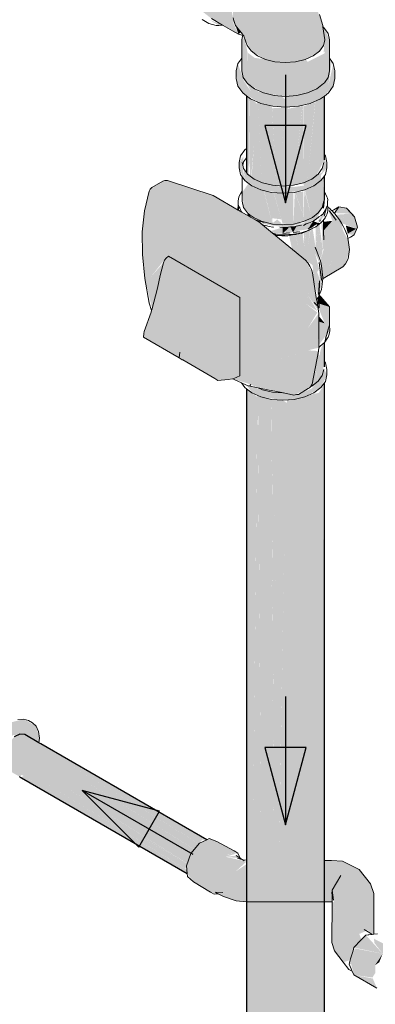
# Model space of a CAD drawing. Header units: millimetres. Extents: x 567 to 934, y -1 to 364.
# Tile 994 of 1056: x 758.683 to 759.238, y 194.432 to 195.969. Entities that reach past the tile are written whole.
import ezdxf

# ---------------------------------------------------------------- set-up
doc = ezdxf.new("R2010")
doc.units = ezdxf.units.MM
doc.header["$MEASUREMENT"] = 0
doc.linetypes.add('NULL', pattern=[0])
for name, color, linetype, lineweight in [('AF-Condutos', 140, 'Continuous', 25), ('AF-Conexões', 152, 'Continuous', 18), ('AF-Curva de transposição', 152, 'Continuous', 18), ('AF-Registro', 253, 'Continuous', 18), ('AF-Sentido conduto', 140, 'Continuous', 30), ('AF-Textos conduto', 7, 'Continuous', 9)]:
    doc.layers.add(name, color=color, linetype=linetype, lineweight=lineweight)
doc.styles.add('Arial', font='arial.ttf')

msp = doc.modelspace()

# ---------------------------------------------------------------- hatches: boundary and pattern name
at = {"layer": 'AF-Condutos', "linetype": 'Continuous'}
for points in [[(759.0538, 195.8406), (759.0547, 195.8517), (759.0408, 195.864)], [(759.0368, 195.7302), (759.0405, 195.7262), (759.0408, 195.8471), (759.0373, 195.8497)], [(759.0408, 195.7706), (759.0419, 195.7252), (759.0408, 195.8471)], [(759.0489, 195.7767), (759.0536, 195.8375), (759.041, 195.847)], [(759.0423, 195.7249), (759.0442, 195.7234), (759.0489, 195.7767), (759.041, 195.847)], [(759.0546, 195.7174), (759.0547, 195.8402), (759.0538, 195.8406), (759.0448, 195.723)], [(759.0604, 195.7149), (759.0552, 195.8391), (759.0547, 195.8402)], [(759.0547, 195.8402), (759.0554, 195.717), (759.0604, 195.7149)], [(759.0547, 195.8402), (759.0547, 195.7174), (759.0554, 195.717)], [(759.0552, 195.84), (759.0604, 195.7149), (759.0611, 195.7145)], [(759.0611, 195.7145), (759.075, 195.8344), (759.0552, 195.8399)], [(759.1245, 195.8352), (759.1089, 195.7104), (759.1108, 195.7106)], [(759.1257, 195.8355), (759.1247, 195.8353), (759.1108, 195.7106), (759.1257, 195.7141)], [(759.1262, 195.8335), (759.1258, 195.7142), (759.1321, 195.717), (759.1441, 195.8399)], [(759.1445, 195.8416), (759.1321, 195.717), (759.1446, 195.7243), (759.1455, 195.842)], [(759.1455, 195.842), (759.1446, 195.7243), (759.1456, 195.725)], [(759.1583, 195.7497), (759.1585, 195.8496), (759.1456, 195.8421), (759.1456, 195.725)], [(759.076, 195.7108), (759.076, 195.8341), (759.075, 195.8344), (759.0611, 195.7145)], [(759.076, 195.8305), (759.076, 195.7108), (759.0768, 195.7106)], [(759.0836, 195.71), (759.0767, 195.8305), (759.0761, 195.8341), (759.0768, 195.7106)], [(759.0768, 195.8305), (759.0837, 195.709), (759.0999, 195.832)], [(759.1, 195.8323), (759.0838, 195.71), (759.1012, 195.7098), (759.1012, 195.8324)], [(759.1012, 195.8296), (759.1012, 195.7098), (759.1089, 195.7104), (759.1244, 195.8341)], [(759.1569, 195.6782), (759.1571, 195.7083), (759.1472, 195.6899)], [(759.157, 195.4172), (759.1571, 195.4636), (759.1497, 195.4409), (759.1553, 195.4135)], [(759.1506, 194.6571), (759.1565, 195.3972), (759.15, 195.3866), (759.1022, 195.3756), (759.1012, 195.4462), (759.0876, 194.6683), (759.1012, 194.3698), (759.1012, 194.2084), (759.1025, 194.1015), (759.117, 194.081), (759.1145, 194.1056), (759.125, 194.0787), (759.1268, 194.0868), (759.1405, 194.0477), (759.1456, 194.0261), (759.1571, 194.0515), (759.1571, 195.4002), (759.1565, 195.3994), (759.1506, 194.6571), (759.1561, 194.1694)], [(759.037, 194.6572), (759.0368, 195.3929), (759.0369, 194.6572)], [(759.0369, 194.6572), (759.0368, 195.3929), (759.0368, 194.6572)], [(759.037, 194.1169), (759.0735, 194.1048), (759.0776, 194.1134), (759.1012, 194.094), (759.1025, 194.1015), (759.1012, 194.2084), (759.1012, 194.3698), (759.0876, 194.6683), (759.0891, 194.7577), (759.0764, 195.3762), (759.08, 194.6571), (759.0762, 195.3763), (759.0782, 194.6571), (759.0761, 195.3763), (759.077, 194.6571), (759.076, 195.3763), (759.075, 195.3766), (759.0642, 194.6571), (759.0551, 195.3822), (759.0598, 194.6571), (759.0548, 195.3823), (759.054, 195.3827), (759.0469, 194.6571), (759.0409, 195.3898), (759.0368, 195.3929), (759.0372, 194.1869), (759.0368, 194.5924), (759.0368, 194.1825)], [(759.0469, 194.6571), (759.0539, 195.3801), (759.0409, 195.3898)], [(759.1584, 195.402), (759.1572, 195.4003), (759.1571, 194.6571), (759.1572, 194.1654)], [(759.1571, 194.0515), (759.1585, 194.0553), (759.1584, 195.402), (759.1577, 194.6571)], [(759.0598, 194.6571), (759.0552, 195.3813), (759.0549, 195.3823)], [(759.0642, 194.6571), (759.075, 195.3766), (759.0551, 195.3822)], [(759.077, 194.6571), (759.0761, 195.3736), (759.076, 195.3763)], [(759.0782, 194.6571), (759.0762, 195.3736), (759.0761, 195.3763)], [(759.08, 194.6571), (759.0764, 195.3736), (759.0763, 195.3763)], [(759.0891, 194.7577), (759.0999, 195.3706), (759.094, 195.375), (759.0764, 195.3763)], [(758.6906, 194.8532), (758.6828, 194.8539), (758.7121, 194.836), (758.6739, 194.8498), (758.6586, 194.8308), (758.655, 194.8088), (758.6859, 194.7904), (758.9435, 194.6422), (758.6983, 194.7926), (758.9426, 194.6531), (758.7032, 194.803), (758.9485, 194.6634), (758.9553, 194.6742), (758.7111, 194.8266), (758.9627, 194.683), (758.7139, 194.8349), (758.9679, 194.6892), (758.9747, 194.6892)], [(758.7121, 194.836), (758.6828, 194.8539), (758.6739, 194.8498)], [(758.7102, 194.8271), (758.9554, 194.6743), (758.9627, 194.683)], [(758.9679, 194.6892), (758.7139, 194.8349), (758.9622, 194.6834)], [(758.6859, 194.7904), (758.655, 194.8088), (758.6586, 194.8014), (758.6823, 194.7877)], [(758.6988, 194.8057), (758.9444, 194.6522), (758.9485, 194.6634)], [(758.6859, 194.7904), (758.944, 194.6367), (758.9435, 194.6422)], [(758.9413, 194.6437), (758.9443, 194.6521), (758.6983, 194.7926)], [(758.6842, 194.7866), (758.944, 194.6366), (758.6889, 194.7886)]]:
    msp.add_hatch(color=151, dxfattribs=at).paths.add_polyline_path(points)
at = {"layer": 'AF-Conexões', "linetype": 'Continuous'}
for points in [[(759.0509, 196.0891), (759.069, 196.0771), (759.0408, 196.0922), (759.0321, 196.0913), (759.004, 196.0765), (758.9823, 196.0495), (758.9697, 196.0171), (758.9697, 195.9881), (759.0242, 195.9461), (759.0151, 195.9661), (759.0307, 195.9459), (759.0442, 195.92), (759.049, 195.9312), (759.043, 195.9432), (759.0373, 195.9433), (759.049, 195.9312), (759.0442, 195.92), (759.0665, 195.9068), (759.0495, 195.9091), (759.098, 195.8975), (759.1323, 195.9028), (759.1294, 195.9068), (759.1509, 195.9196), (759.159, 195.9374), (759.1561, 195.9578), (759.1449, 195.9922), (759.1252, 196.0245), (759.1107, 196.041), (759.0918, 196.0564), (759.0945, 196.0612), (759.0585, 196.0553), (759.046, 196.0459), (759.0345, 196.0331), (759.0459, 196.0523), (759.0242, 196.0253), (759.0149, 196.0013), (759.023, 196.0126), (759.0154, 195.9857), (759.0159, 195.9714), (759.0116, 195.9929), (759.0242, 196.0253), (759.0459, 196.0523), (759.0362, 196.035), (759.0585, 196.0553), (759.0827, 196.068), (759.0928, 196.0649)], [(758.9823, 195.9703), (759.0242, 195.9461), (758.9697, 195.9881), (758.9661, 195.983)], [(759.0016, 195.9603), (758.9746, 195.9774), (758.9823, 195.9703)], [(758.9936, 195.9598), (758.9994, 195.9604), (758.9786, 195.9685)], [(759.0281, 195.9492), (759.0199, 195.9598), (759.0242, 195.9461)], [(759.156, 195.9233), (759.157, 195.9282), (759.1465, 195.9651)], [(759.1666, 195.9085), (759.1666, 195.9371), (759.1574, 195.9569), (759.1642, 195.9268), (759.1588, 195.9193), (759.1574, 195.8689), (759.1642, 195.8784)], [(759.1574, 195.9569), (759.159, 195.9374), (759.1574, 195.9173), (759.1642, 195.9268)], [(759.0294, 195.8887), (759.0307, 195.9103), (759.0317, 195.8784), (759.0386, 195.8689), (759.0386, 195.9173), (759.0337, 195.9404), (759.0294, 195.9371)], [(759.17, 195.9037), (759.1666, 195.9085), (759.1642, 195.8784), (759.1588, 195.8709), (759.1584, 195.9158), (759.1323, 195.9028), (759.098, 195.8975), (759.0495, 195.9091), (759.0391, 195.9169), (759.0386, 195.8689), (759.0637, 195.8544), (759.098, 195.8491), (759.098, 195.8441), (759.0434, 195.8572), (759.0329, 195.8731), (759.0234, 195.9002), (759.0208, 195.8887), (759.0234, 195.8651), (759.0311, 195.8544), (759.0594, 195.8381), (759.078, 195.8336), (759.098, 195.8321), (759.1179, 195.8336), (759.1366, 195.8381), (759.1525, 195.8452), (759.1725, 195.8651), (759.1751, 195.8767), (759.1725, 195.9002), (759.1648, 195.8664)], [(759.0307, 195.9106), (759.0294, 195.8887), (759.0317, 195.8784)], [(759.0369, 195.8712), (759.0434, 195.8572), (759.098, 195.8441), (759.0907, 195.8496), (759.0555, 195.8563)], [(758.7134, 194.8477), (758.7084, 194.8663), (758.6889, 194.8776), (758.6703, 194.8726), (758.6516, 194.8561), (758.638, 194.8325), (758.633, 194.8081), (758.638, 194.7895), (758.6479, 194.7817), (758.6652, 194.7881), (758.6642, 194.7982), (758.655, 194.8088), (758.6586, 194.8308), (758.6575, 194.8527), (758.6503, 194.7827), (758.6501, 194.8336), (758.6575, 194.8527), (758.6597, 194.8363), (758.6722, 194.8528), (758.6906, 194.8532), (758.7114, 194.8412)]]:
    msp.add_hatch(color=161, dxfattribs=at).paths.add_polyline_path(points)
at = {"layer": 'AF-Curva de transposição', "linetype": 'Continuous'}
for points in [[(758.9813, 194.6077), (759.0205, 194.5937), (759.0368, 194.5924), (759.1696, 194.5923), (759.1799, 194.6243), (759.1799, 194.5481), (759.1703, 194.5291), (759.1743, 194.516), (759.1881, 194.498), (759.199, 194.5016), (759.204, 194.5185), (759.2164, 194.5333), (759.213, 194.5423), (759.2264, 194.5481), (759.2305, 194.6202), (759.2129, 194.643), (759.1867, 194.6557), (759.1585, 194.6566), (759.1585, 194.5935), (759.0376, 194.6057), (759.0368, 194.651), (759.0205, 194.6402), (759.0368, 194.6551), (759.0043, 194.6627), (759.0235, 194.6684), (759.0065, 194.6663), (758.9786, 194.691), (758.9635, 194.684), (758.9501, 194.668), (758.943, 194.6484), (758.944, 194.6366), (758.9541, 194.6238)], [(759.0174, 194.6717), (758.9904, 194.6867), (758.9786, 194.691), (759.005, 194.6665), (759.0191, 194.6679)], [(759.0272, 194.6603), (759.0207, 194.6644), (759.0043, 194.6627)], [(759.1709, 194.6106), (759.1799, 194.5481), (759.1799, 194.6243)], [(759.2352, 194.5416), (759.2305, 194.6202), (759.2264, 194.5481)], [(759.236, 194.6053), (759.2305, 194.6202), (759.2352, 194.5417)], [(759.1708, 194.5921), (759.1703, 194.5291), (759.1799, 194.5481), (759.1736, 194.5917)], [(759.2235, 194.5402), (759.2048, 194.521), (759.2496, 194.5115)], [(759.2367, 194.5282), (759.2495, 194.5116), (759.2634, 194.521), (759.236, 194.5348)], [(759.1973, 194.4952), (759.2379, 194.4936), (759.2063, 194.5197)], [(759.2492, 194.5115), (759.2063, 194.5197), (759.2379, 194.4936)], [(759.2443, 194.4982), (759.2496, 194.5115), (759.2379, 194.4936)], [(759.2048, 194.4783), (759.2335, 194.4742), (759.2379, 194.4936), (759.2004, 194.4951)], [(759.2384, 194.4819), (759.2379, 194.4936), (759.2335, 194.4742)], [(759.2406, 194.4576), (759.2341, 194.4728), (759.2048, 194.4783)]]:
    msp.add_hatch(color=161, dxfattribs=at).paths.add_polyline_path(points)
at = {"layer": 'AF-Registro', "linetype": 'Continuous'}
for points in [[(759.1585, 195.7585), (759.155, 195.7304), (759.1257, 195.7141), (759.1281, 195.7032), (759.1532, 195.7177), (759.1532, 195.7262), (759.1624, 195.7375)], [(759.0304, 195.7399), (759.0323, 195.7555), (759.0252, 195.746), (759.0252, 195.7375), (759.0344, 195.7177)], [(759.0323, 195.7365), (759.0344, 195.7177), (759.0595, 195.7032), (759.0938, 195.6979), (759.0938, 195.7064), (759.0488, 195.72)], [(758.8779, 195.5651), (758.8896, 195.5173), (758.8966, 195.5448), (758.8873, 195.5672), (758.9349, 195.6272), (758.9882, 195.5573), (759.0265, 195.5352), (759.0265, 195.5072), (759.0544, 195.4707), (759.088, 195.4386), (759.133, 195.4529), (759.1485, 195.4566), (759.1498, 195.5104), (759.1331, 195.4881), (759.1476, 195.512), (759.1296, 195.5252), (759.14, 195.5737), (759.1288, 195.5934), (759.0575, 195.6522), (759.0036, 195.6654), (758.9846, 195.6943), (758.9133, 195.7179), (758.9095, 195.718), (758.8863, 195.7044), (758.8776, 195.6707), (758.8741, 195.6376), (758.8742, 195.6023)], [(759.0308, 195.7), (759.0323, 195.6759), (759.0488, 195.6594), (759.0773, 195.6499), (759.0638, 195.7022), (759.0401, 195.7134)], [(759.1553, 195.6759), (759.15, 195.7153), (759.128, 195.7032), (759.1388, 195.6594)], [(759.1553, 195.7193), (759.15, 195.7153), (759.1553, 195.6759)], [(759.1553, 195.6759), (759.1569, 195.7228), (759.1553, 195.7206)], [(759.0773, 195.6503), (759.0773, 195.6989), (759.0642, 195.7021)], [(759.0773, 195.6991), (759.0773, 195.6589), (759.0914, 195.6571), (759.0793, 195.699)], [(759.0773, 195.6507), (759.1103, 195.6499), (759.1103, 195.6991), (759.0942, 195.6979), (759.0938, 195.6573), (759.0796, 195.699), (759.0937, 195.6492), (759.0848, 195.657)], [(759.0938, 195.6573), (759.0938, 195.6979), (759.0796, 195.699)], [(759.1281, 195.71), (759.1116, 195.7077), (759.0938, 195.7092), (759.0938, 195.6979), (759.1281, 195.7032)], [(759.1103, 195.6499), (759.1257, 195.6536), (759.1257, 195.6637), (759.1123, 195.6994)], [(759.1257, 195.6641), (759.1257, 195.7003), (759.1126, 195.6995)], [(759.1257, 195.6536), (759.1388, 195.6594), (759.1273, 195.703)], [(759.0575, 195.6522), (758.9846, 195.6943), (759.0036, 195.6654)], [(759.1575, 195.6786), (759.1247, 195.6504), (759.1026, 195.6576), (759.097, 195.6489), (759.0656, 195.6547), (759.0593, 195.6507), (759.099, 195.6444), (759.1458, 195.6574)], [(759.1639, 195.6754), (759.153, 195.6549), (759.115, 195.6465), (759.1096, 195.6366), (759.1203, 195.6376), (759.1045, 195.6451), (759.0935, 195.6351), (759.0935, 195.6446), (759.0739, 195.6387), (759.0828, 195.6341), (759.1393, 195.6427)], [(759.164, 195.6735), (759.171, 195.6549), (759.1596, 195.6422), (759.1541, 195.6527), (759.1559, 195.6104), (759.1874, 195.6406), (759.1853, 195.6513)], [(759.2052, 195.6328), (759.2101, 195.6449), (759.2055, 195.6613), (759.193, 195.6744), (759.181, 195.6765), (759.1739, 195.667), (759.1992, 195.666), (759.1833, 195.6568), (759.1853, 195.6513), (759.2083, 195.6425), (759.194, 195.6343)], [(759.1992, 195.666), (759.1778, 195.6644), (759.1824, 195.6564)], [(759.1042, 195.6351), (759.1406, 195.6562), (759.0749, 195.6348)], [(759.1411, 195.6545), (759.1334, 195.6425), (759.1487, 195.6514)], [(759.1559, 195.6104), (759.1506, 195.6511), (759.1533, 195.5957)], [(759.171, 195.6549), (759.1571, 195.6532), (759.1573, 195.6396)], [(759.1029, 195.6442), (759.0935, 195.6446), (759.0935, 195.6351)], [(759.1149, 195.6465), (759.1056, 195.6453), (759.1096, 195.6366)], [(759.1489, 195.5354), (759.1561, 195.5644), (759.1547, 195.5802), (759.1449, 195.6126), (759.1402, 195.6431), (759.137, 195.6415), (759.1329, 195.618), (759.1441, 195.6044), (759.1531, 195.5835), (759.1544, 195.5634), (759.1441, 195.6044), (759.1329, 195.618), (759.1332, 195.6396), (759.1299, 195.638), (759.127, 195.6161), (759.1244, 195.636), (759.1179, 195.6346), (759.1191, 195.6096), (759.113, 195.6341), (759.1104, 195.6086), (759.1402, 195.5855), (759.1419, 195.5615), (759.1495, 195.5795), (759.152, 195.562), (759.1466, 195.5768), (759.142, 195.5621)], [(759.1296, 195.6378), (759.1263, 195.6366), (759.127, 195.6161)], [(759.1364, 195.6411), (759.1332, 195.6396), (759.1329, 195.618)], [(759.147, 195.6468), (759.145, 195.6457), (759.1451, 195.612)], [(759.1506, 195.6497), (759.1452, 195.6118), (759.1533, 195.5957)], [(759.1504, 195.6492), (759.147, 195.6466), (759.1452, 195.6118)], [(759.1915, 195.5951), (759.1563, 195.5662), (759.1874, 195.583), (759.1917, 195.5878), (759.1979, 195.6103), (759.1955, 195.6247), (759.1874, 195.6406), (759.1578, 195.6122), (759.1533, 195.5957), (759.1955, 195.6072), (759.1551, 195.5772), (759.1562, 195.5681)], [(759.1952, 195.635), (759.2083, 195.6425), (759.192, 195.6474)], [(758.9183, 195.5977), (758.9882, 195.5573), (758.9349, 195.6272), (758.9097, 195.5954), (758.8971, 195.546), (758.9231, 195.6096)], [(759.108, 195.6106), (759.1082, 195.6327), (759.1034, 195.632)], [(759.108, 195.6106), (759.1104, 195.6086), (759.113, 195.6335), (759.1082, 195.6327)], [(759.1191, 195.6096), (759.118, 195.6325), (759.1133, 195.6335)], [(759.1542, 195.5833), (759.1955, 195.6072), (759.1533, 195.5957)], [(759.1552, 195.5773), (759.1955, 195.6072), (759.1544, 195.5834)], [(758.8759, 195.4733), (758.9325, 195.4501), (758.9315, 195.4411), (758.9921, 195.4056), (759.0083, 195.4072), (759.0265, 195.413), (759.0265, 195.5352), (758.9152, 195.5995), (758.907, 195.5894), (758.8892, 195.5162), (758.8768, 195.4822)], [(758.8966, 195.5448), (758.9097, 195.5954), (758.907, 195.5894), (758.8873, 195.5672)], [(759.1564, 195.5663), (759.1915, 195.5951), (759.1565, 195.5684)], [(758.8887, 195.5148), (758.8779, 195.5651), (758.8851, 195.5266)], [(759.1326, 195.5391), (759.1478, 195.5168), (759.14, 195.5737), (759.136, 195.5551)], [(759.1477, 195.514), (759.1326, 195.5391), (759.1296, 195.5252)], [(759.1504, 195.5388), (759.1502, 195.5258), (759.1664, 195.5207)], [(759.1481, 195.5216), (759.1593, 195.4949), (759.1593, 195.4663), (759.1664, 195.4922), (759.1664, 195.5207), (759.1485, 195.5263)], [(759.0155, 195.4083), (759.0436, 195.3996), (759.0544, 195.4707), (759.0265, 195.5072), (759.0265, 195.4151)], [(759.1668, 195.484), (759.1593, 195.4949), (759.1498, 195.4976), (759.1497, 195.4608)], [(759.1593, 195.4949), (759.15, 195.5061), (759.1499, 195.4976)], [(758.8759, 195.4733), (758.9315, 195.4411), (758.9325, 195.4501)], [(759.1334, 195.3931), (759.1396, 195.3999), (759.1496, 195.4517), (759.133, 195.4529), (759.0884, 195.4387), (759.0544, 195.4707), (759.0436, 195.3996), (759.0505, 195.3963), (759.1109, 195.3831)], [(759.1549, 195.4129), (759.1496, 195.4517), (759.1444, 195.4248), (759.1484, 195.4038)], [(759.1572, 195.4219), (759.1555, 195.462), (759.1517, 195.4496), (759.155, 195.4121)], [(759.1585, 195.4231), (759.1553, 195.4135), (759.1281, 195.3803), (759.1532, 195.3948), (759.1624, 195.4146)], [(759.1394, 195.3993), (759.1483, 195.4042), (759.1442, 195.4237)], [(759.0379, 195.398), (759.0453, 195.3866), (759.0595, 195.3803), (759.0938, 195.375), (759.1281, 195.3803), (759.142, 195.3947), (759.118, 195.3841), (759.0773, 195.3875)]]:
    msp.add_hatch(color=254, dxfattribs=at).paths.add_polyline_path(points)

# ---------------------------------------------------------------- linework, layer by layer
at = {"layer": 'AF-Condutos'}
for p, q in [((759.0368, 195.8501), (759.0368, 195.7691)), ((759.1585, 195.8378), (759.1585, 195.8496)), ((759.1585, 195.7633), (759.1585, 195.8378)), ((759.0368, 195.7691), (759.0368, 195.7676)), ((759.0368, 195.7676), (759.0368, 195.7533)), ((759.1585, 195.7585), (759.1585, 195.7633)), ((759.1585, 195.7502), (759.1585, 195.7585)), ((759.0368, 195.7533), (759.0368, 195.7302)), ((759.1585, 195.7002), (759.1585, 195.725)), ((759.1585, 195.6999), (759.1585, 195.7002)), ((759.1585, 195.6896), (759.1585, 195.6999)), ((759.1575, 195.6788), (759.1585, 195.6894)), ((759.1571, 195.6747), (759.1575, 195.6788)), ((759.1585, 195.4403), (759.1585, 195.4651)), ((759.1585, 195.4355), (759.1585, 195.4403)), ((759.1585, 195.4272), (759.1585, 195.4355)), ((759.0368, 195.3929), (759.0368, 194.6572)), ((759.1585, 194.6571), (759.1585, 195.4021)), ((758.6828, 194.8539), (758.6739, 194.8498)), ((758.6906, 194.8532), (758.6828, 194.8539)), ((758.7126, 194.8405), (758.6906, 194.8532)), ((758.7134, 194.84), (758.7126, 194.8405)), ((758.7158, 194.8387), (758.7134, 194.84)), ((758.9747, 194.6892), (758.7158, 194.8387)), ((758.6823, 194.7877), (758.683, 194.7873)), ((758.683, 194.7873), (758.6842, 194.7866)), ((758.6842, 194.7866), (758.6854, 194.786)), ((758.6854, 194.786), (758.944, 194.6366)), ((759.0368, 194.6572), (759.0368, 194.6571)), ((759.0368, 194.6571), (759.0368, 194.5924)), ((759.1585, 194.5923), (759.1585, 194.6571)), ((759.0368, 194.5924), (759.0368, 194.1825)), ((759.1585, 194.1609), (759.1585, 194.5923))]:
    msp.add_line(p, q, dxfattribs=at)
at = {"layer": 'AF-Conexões'}
for p, q in [((759.1559, 195.9596), (759.1507, 195.977)), ((758.9676, 195.9689), (758.978, 195.9629)), ((758.978, 195.9629), (758.9893, 195.9594)), ((758.9823, 195.9703), (758.9994, 195.9604)), ((758.9893, 195.9594), (758.9936, 195.9598)), ((758.9936, 195.9598), (758.9994, 195.9604)), ((758.9994, 195.9604), (759.0004, 195.9598)), ((759.0004, 195.9598), (759.0149, 195.9515)), ((759.0159, 195.9714), (759.0173, 195.9672)), ((759.0173, 195.9672), (759.0199, 195.9598)), ((759.0199, 195.9598), (759.0307, 195.9459)), ((759.1561, 195.9578), (759.1559, 195.9596)), ((759.159, 195.9374), (759.1561, 195.9578)), ((759.1574, 195.9569), (759.1561, 195.9578)), ((759.0149, 195.9515), (759.0242, 195.9461)), ((759.0242, 195.9461), (759.0296, 195.9444)), ((759.0307, 195.9426), (759.0294, 195.9371)), ((759.0296, 195.9444), (759.031, 195.944)), ((759.0307, 195.9459), (759.0312, 195.9452)), ((759.031, 195.944), (759.0307, 195.9426)), ((759.0312, 195.9452), (759.031, 195.944)), ((759.0312, 195.9452), (759.0325, 195.9436)), ((759.0325, 195.9436), (759.0325, 195.9435)), ((759.0325, 195.9435), (759.0328, 195.9428)), ((759.0328, 195.9428), (759.0381, 195.9286)), ((759.1642, 195.9473), (759.1574, 195.9569)), ((759.1666, 195.9371), (759.1642, 195.9473)), ((759.0294, 195.9371), (759.0294, 195.9096)), ((759.0381, 195.9286), (759.0411, 195.9243)), ((759.1509, 195.9196), (759.157, 195.9282)), ((759.157, 195.9282), (759.159, 195.9374)), ((759.1666, 195.9096), (759.1666, 195.9371)), ((759.0411, 195.9243), (759.0442, 195.92)), ((759.0442, 195.92), (759.0539, 195.9125)), ((759.0539, 195.9125), (759.0665, 195.9068)), ((759.1283, 195.9065), (759.1411, 195.9122)), ((759.1411, 195.9122), (759.1509, 195.9196)), ((759.0234, 195.9002), (759.0208, 195.8887)), ((759.026, 195.9037), (759.0234, 195.9002)), ((759.0294, 195.9085), (759.026, 195.9037)), ((759.0294, 195.9096), (759.0294, 195.9085)), ((759.0294, 195.9085), (759.0294, 195.8887)), ((759.0665, 195.9068), (759.0814, 195.9031)), ((759.0814, 195.9031), (759.0974, 195.9018)), ((759.0974, 195.9018), (759.1134, 195.903)), ((759.1134, 195.903), (759.1283, 195.9065)), ((759.1666, 195.9085), (759.1666, 195.9096)), ((759.1666, 195.8887), (759.1666, 195.9085)), ((759.17, 195.9037), (759.1666, 195.9085)), ((759.1725, 195.9002), (759.17, 195.9037)), ((759.1751, 195.8887), (759.1725, 195.9002)), ((759.0208, 195.8887), (759.0208, 195.8767)), ((759.0294, 195.8887), (759.0317, 195.8784)), ((759.1642, 195.8784), (759.1666, 195.8887)), ((759.1751, 195.8767), (759.1751, 195.8887)), ((759.0208, 195.8767), (759.0234, 195.8651)), ((759.0317, 195.8784), (759.0368, 195.8713)), ((759.0368, 195.8713), (759.0386, 195.8689)), ((759.0386, 195.8689), (759.0495, 195.8607)), ((759.1465, 195.8607), (759.1574, 195.8689)), ((759.1574, 195.8689), (759.1585, 195.8704)), ((759.1585, 195.8704), (759.1642, 195.8784)), ((759.1725, 195.8651), (759.1751, 195.8767)), ((759.0234, 195.8651), (759.0311, 195.8544)), ((759.0311, 195.8544), (759.0368, 195.8501)), ((759.0495, 195.8607), (759.0637, 195.8544)), ((759.0637, 195.8544), (759.0802, 195.8504)), ((759.0802, 195.8504), (759.098, 195.8491)), ((759.098, 195.8491), (759.1157, 195.8504)), ((759.1157, 195.8504), (759.1323, 195.8544)), ((759.1323, 195.8544), (759.1465, 195.8607)), ((759.1585, 195.8496), (759.1648, 195.8544)), ((759.1648, 195.8544), (759.1725, 195.8651)), ((759.0368, 195.8501), (759.0434, 195.8452)), ((759.0434, 195.8452), (759.0594, 195.8381)), ((759.0594, 195.8381), (759.078, 195.8336)), ((759.1179, 195.8336), (759.1366, 195.8381)), ((759.1366, 195.8381), (759.1525, 195.8452)), ((759.1525, 195.8452), (759.1585, 195.8496)), ((759.078, 195.8336), (759.098, 195.8321)), ((759.098, 195.8321), (759.1179, 195.8336)), ((758.6889, 194.8776), (758.6799, 194.8767)), ((758.6966, 194.8752), (758.6889, 194.8776)), ((758.7025, 194.8718), (758.6966, 194.8752)), ((758.7084, 194.8663), (758.7025, 194.8718)), ((758.7121, 194.8581), (758.7084, 194.8663)), ((758.7134, 194.8477), (758.7121, 194.8581)), ((758.7126, 194.8405), (758.7134, 194.8477))]:
    msp.add_line(p, q, dxfattribs=at)
at = {"layer": 'AF-Curva de transposição'}
for p, q in [((758.9635, 194.684), (758.9501, 194.668)), ((758.9747, 194.6892), (758.9635, 194.684)), ((758.9786, 194.691), (758.9747, 194.6892)), ((758.9904, 194.6867), (758.9786, 194.691)), ((759.0174, 194.6717), (758.9904, 194.6867)), ((758.9501, 194.668), (758.943, 194.6484)), ((759.0235, 194.6684), (759.0174, 194.6717)), ((759.0272, 194.6603), (759.0235, 194.6684)), ((759.0272, 194.6603), (759.0207, 194.6644)), ((759.0277, 194.6591), (759.0227, 194.6603)), ((759.03, 194.6585), (759.0272, 194.6603)), ((759.03, 194.6585), (759.0277, 194.6591)), ((759.0317, 194.658), (759.03, 194.6585)), ((759.0332, 194.6565), (759.0303, 194.6583)), ((759.0368, 194.6572), (759.0317, 194.658)), ((759.1696, 194.6571), (759.1585, 194.6571)), ((759.1867, 194.6557), (759.1696, 194.6571)), ((759.2129, 194.643), (759.1867, 194.6557)), ((758.943, 194.6484), (758.944, 194.6366)), ((759.2305, 194.6202), (759.2129, 194.643)), ((758.944, 194.6366), (758.9445, 194.6318)), ((758.9445, 194.6318), (758.9541, 194.6238)), ((758.9541, 194.6238), (758.9808, 194.6077)), ((759.1844, 194.6335), (759.1709, 194.6106)), ((758.9808, 194.6077), (758.9865, 194.6043)), ((758.9998, 194.607), (758.9879, 194.6075)), ((758.9879, 194.6075), (758.9927, 194.6049)), ((759.1709, 194.6106), (759.1702, 194.6055)), ((759.1709, 194.6069), (759.1708, 194.5921)), ((759.1709, 194.6106), (759.1709, 194.6069)), ((759.1728, 194.5951), (759.1709, 194.6106)), ((759.236, 194.6053), (759.2305, 194.6202)), ((758.9865, 194.6043), (758.9897, 194.6046)), ((758.9897, 194.6046), (758.9927, 194.6049)), ((758.9927, 194.6049), (759.0009, 194.6006)), ((759.0009, 194.6006), (759.0205, 194.5937)), ((759.0205, 194.5937), (759.0368, 194.5924)), ((759.0376, 194.5923), (759.1585, 194.5923)), ((759.1585, 194.5923), (759.1696, 194.5923)), ((759.1696, 194.5923), (759.1708, 194.5921)), ((759.1702, 194.6055), (759.1728, 194.5951)), ((759.1708, 194.5921), (759.1703, 194.5291)), ((759.236, 194.5418), (759.236, 194.6053)), ((759.2294, 194.5439), (759.2206, 194.549)), ((759.1703, 194.5291), (759.1743, 194.516)), ((759.2157, 194.5325), (759.2048, 194.521)), ((759.2232, 194.5405), (759.2157, 194.5325)), ((759.2269, 194.5409), (759.2232, 194.5405)), ((759.2282, 194.541), (759.2269, 194.5409)), ((759.2323, 194.5414), (759.2282, 194.541)), ((759.2331, 194.5415), (759.2294, 194.5439)), ((759.2331, 194.5415), (759.2323, 194.5414)), ((759.2355, 194.5417), (759.2331, 194.5415)), ((759.236, 194.5418), (759.2355, 194.5417)), ((759.2417, 194.5424), (759.236, 194.5418)), ((759.1743, 194.516), (759.1881, 194.498)), ((759.2033, 194.516), (759.1996, 194.5036)), ((759.2048, 194.521), (759.2033, 194.516)), ((759.1996, 194.5036), (759.1971, 194.4952)), ((759.1881, 194.498), (759.1965, 194.487)), ((759.1965, 194.487), (759.2022, 194.484)), ((759.1971, 194.4952), (759.2003, 194.488)), ((759.2003, 194.488), (759.2005, 194.4877)), ((759.2005, 194.4877), (759.2011, 194.4863)), ((759.2011, 194.4863), (759.2022, 194.484)), ((759.2022, 194.484), (759.2048, 194.4783)), ((759.2048, 194.4783), (759.2406, 194.4576))]:
    msp.add_line(p, q, dxfattribs=at)
at = {"layer": 'AF-Registro'}
for p, q in [((759.0344, 195.7658), (759.0276, 195.7562)), ((759.0368, 195.7676), (759.0344, 195.7658)), ((759.1601, 195.7562), (759.1585, 195.7585)), ((759.0276, 195.7562), (759.0252, 195.746)), ((759.0252, 195.746), (759.0252, 195.7375)), ((759.0311, 195.7417), (759.0301, 195.746)), ((759.0311, 195.7417), (759.0323, 195.747)), ((759.0323, 195.747), (759.0368, 195.7533)), ((759.1575, 195.746), (759.1553, 195.7365)), ((759.1624, 195.746), (759.1601, 195.7562)), ((759.1624, 195.7375), (759.1624, 195.746)), ((759.0252, 195.7375), (759.0276, 195.7272)), ((759.0323, 195.7365), (759.0311, 195.7417)), ((759.0368, 195.7302), (759.0323, 195.7365)), ((759.0387, 195.7276), (759.0368, 195.7302)), ((759.0488, 195.72), (759.0387, 195.7276)), ((759.149, 195.7276), (759.1388, 195.72)), ((759.1553, 195.7365), (759.149, 195.7276)), ((759.1601, 195.7272), (759.1624, 195.7375)), ((758.9063, 195.7169), (758.8888, 195.7068)), ((758.9095, 195.718), (758.9063, 195.7169)), ((758.9133, 195.7179), (758.9095, 195.718)), ((758.9846, 195.6943), (758.9133, 195.7179)), ((759.0276, 195.7272), (759.0301, 195.7237)), ((759.0301, 195.7237), (759.0344, 195.7177)), ((759.0301, 195.7237), (759.0301, 195.7013)), ((759.0344, 195.7177), (759.0368, 195.7159)), ((759.0368, 195.7159), (759.0453, 195.7095)), ((759.062, 195.7141), (759.0488, 195.72)), ((759.0773, 195.7105), (759.062, 195.7141)), ((759.1257, 195.7141), (759.1103, 195.7105)), ((759.1388, 195.72), (759.1257, 195.7141)), ((759.1423, 195.7095), (759.1532, 195.7177)), ((759.1532, 195.7177), (759.1575, 195.7237)), ((759.1575, 195.7237), (759.1585, 195.725)), ((759.1585, 195.725), (759.1601, 195.7272)), ((758.8846, 195.701), (758.8776, 195.6707)), ((758.8863, 195.7044), (758.8846, 195.701)), ((758.8888, 195.7068), (758.8863, 195.7044)), ((759.0274, 195.697), (759.0255, 195.6935)), ((759.0301, 195.7013), (759.0274, 195.697)), ((759.0301, 195.7013), (759.0301, 195.6854)), ((759.0453, 195.7095), (759.0595, 195.7032)), ((759.0595, 195.7032), (759.0761, 195.6992)), ((759.0761, 195.6992), (759.0938, 195.6979)), ((759.0938, 195.7092), (759.0773, 195.7105)), ((759.1103, 195.7105), (759.0938, 195.7092)), ((759.0938, 195.6979), (759.1116, 195.6992)), ((759.1116, 195.6992), (759.1281, 195.7032)), ((759.1281, 195.7032), (759.1423, 195.7095)), ((759.159, 195.6992), (759.1585, 195.6999)), ((759.1593, 195.6987), (759.159, 195.6992)), ((759.1601, 195.6972), (759.1593, 195.6987)), ((759.1625, 195.6922), (759.1601, 195.6972)), ((759.0237, 195.6717), (758.9846, 195.6943)), ((759.0241, 195.6848), (759.0239, 195.681)), ((759.0244, 195.6895), (759.0241, 195.6848)), ((759.0255, 195.6935), (759.0244, 195.6895)), ((759.0301, 195.6854), (759.0323, 195.6759)), ((759.1553, 195.6759), (759.1575, 195.6854)), ((759.1632, 195.69), (759.1625, 195.6922)), ((759.1637, 195.6876), (759.1632, 195.69)), ((759.1632, 195.6802), (759.1635, 195.6849)), ((759.1635, 195.6849), (759.1637, 195.6876)), ((758.8776, 195.6707), (758.8741, 195.6376)), ((759.0239, 195.677), (759.0236, 195.6745)), ((759.0236, 195.6745), (759.0237, 195.6721)), ((759.0237, 195.6721), (759.0237, 195.6717)), ((759.0244, 195.6713), (759.0237, 195.6717)), ((759.0239, 195.681), (759.0241, 195.6795)), ((759.0241, 195.6783), (759.0239, 195.677)), ((759.0241, 195.6795), (759.0242, 195.679)), ((759.0242, 195.679), (759.0241, 195.6783)), ((759.0242, 195.679), (759.0244, 195.6773)), ((759.0244, 195.6773), (759.0244, 195.6713)), ((759.0296, 195.6684), (759.0244, 195.6713)), ((759.0251, 195.677), (759.0263, 195.6748)), ((759.0265, 195.6753), (759.0251, 195.677)), ((759.0263, 195.6748), (759.0275, 195.6726)), ((759.0275, 195.6726), (759.0286, 195.6695)), ((759.0286, 195.6695), (759.0296, 195.6684)), ((759.0431, 195.6605), (759.0296, 195.6684)), ((759.0323, 195.6759), (759.0368, 195.6696)), ((759.0368, 195.6696), (759.0387, 195.6671)), ((759.0387, 195.6671), (759.0428, 195.6639)), ((759.1399, 195.6602), (759.149, 195.6671)), ((759.149, 195.6671), (759.1553, 195.6759)), ((759.1568, 195.6667), (759.1564, 195.6653)), ((759.1564, 195.6653), (759.1569, 195.6664)), ((759.1569, 195.6664), (759.1575, 195.6679)), ((759.1575, 195.6679), (759.1603, 195.6728)), ((759.1585, 195.6635), (759.1598, 195.6682)), ((759.1598, 195.6682), (759.159, 195.6651)), ((759.1598, 195.6682), (759.1615, 195.6744)), ((759.1607, 195.6713), (759.1598, 195.6682)), ((759.1603, 195.6728), (759.1615, 195.6744)), ((759.1615, 195.6744), (759.1607, 195.6713)), ((759.1615, 195.6744), (759.1621, 195.6752)), ((759.1618, 195.6638), (759.1627, 195.666)), ((759.1621, 195.6752), (759.1626, 195.6772)), ((759.1626, 195.6772), (759.1627, 195.6778)), ((759.1627, 195.6778), (759.1632, 195.6797)), ((759.1627, 195.666), (759.1634, 195.6684)), ((759.1632, 195.6797), (759.1632, 195.6802)), ((759.1633, 195.6799), (759.1632, 195.6802)), ((759.1634, 195.6786), (759.1633, 195.6799)), ((759.1637, 195.6769), (759.1634, 195.6786)), ((759.1634, 195.6684), (759.1637, 195.6704)), ((759.1638, 195.6763), (759.1637, 195.6769)), ((759.1637, 195.6704), (759.164, 195.6731)), ((759.1639, 195.6754), (759.1638, 195.6763)), ((759.1669, 195.6739), (759.1638, 195.6763)), ((759.164, 195.6731), (759.1639, 195.6754)), ((759.1667, 195.6699), (759.1662, 195.6707)), ((759.1662, 195.6707), (759.1668, 195.6699)), ((759.1671, 195.6695), (759.1667, 195.6699)), ((759.1668, 195.6699), (759.1676, 195.6687)), ((759.1682, 195.6726), (759.1669, 195.6739)), ((759.1676, 195.6687), (759.1671, 195.6695)), ((759.1678, 195.6684), (759.1676, 195.6687)), ((759.1676, 195.6687), (759.1715, 195.6632)), ((759.1687, 195.6672), (759.1678, 195.6684)), ((759.1696, 195.6712), (759.1682, 195.6726)), ((759.1768, 195.6557), (759.1687, 195.6672)), ((759.1705, 195.6704), (759.1696, 195.6712)), ((759.1712, 195.6708), (759.1705, 195.6704)), ((759.1739, 195.667), (759.1705, 195.6704)), ((759.1733, 195.672), (759.1712, 195.6708)), ((759.1786, 195.6751), (759.1733, 195.672)), ((759.1742, 195.6668), (759.1739, 195.667)), ((759.1742, 195.6668), (759.181, 195.6765)), ((759.1749, 195.666), (759.1742, 195.6668)), ((759.1824, 195.6564), (759.1749, 195.666)), ((759.181, 195.6765), (759.1786, 195.6751)), ((759.181, 195.6765), (759.1789, 195.6755)), ((759.193, 195.6744), (759.181, 195.6765)), ((759.2055, 195.6613), (759.193, 195.6744)), ((759.2015, 195.6656), (759.194, 195.6734)), ((759.194, 195.6734), (759.2055, 195.6613)), ((759.039, 195.6653), (759.0418, 195.662)), ((759.0431, 195.6605), (759.039, 195.6653)), ((759.0418, 195.662), (759.0431, 195.6605)), ((759.0428, 195.6639), (759.0488, 195.6594)), ((759.0507, 195.6562), (759.0431, 195.6605)), ((759.0488, 195.6594), (759.0592, 195.6548)), ((759.0575, 195.6522), (759.0507, 195.6562)), ((759.0533, 195.6554), (759.0588, 195.6538)), ((759.0539, 195.6552), (759.0533, 195.6554)), ((759.0644, 195.6521), (759.0539, 195.6552)), ((759.0597, 195.6504), (759.0575, 195.6522)), ((759.0588, 195.6538), (759.0644, 195.6521)), ((759.0592, 195.6548), (759.062, 195.6536)), ((759.062, 195.6536), (759.072, 195.6512)), ((759.072, 195.6512), (759.0773, 195.6499)), ((759.1103, 195.6499), (759.1257, 195.6536)), ((759.1257, 195.6536), (759.1388, 195.6594)), ((759.1303, 195.65), (759.1364, 195.6523)), ((759.1364, 195.6523), (759.1414, 195.6547)), ((759.1388, 195.6594), (759.1399, 195.6602)), ((759.1411, 195.6469), (759.1487, 195.6514)), ((759.1414, 195.6547), (759.1458, 195.6574)), ((759.1487, 195.6514), (759.1449, 195.6491)), ((759.1458, 195.6574), (759.1498, 195.661)), ((759.1506, 195.6511), (759.1471, 195.6491)), ((759.1498, 195.661), (759.1499, 195.6611)), ((759.1499, 195.6611), (759.1537, 195.6634)), ((759.1504, 195.6495), (759.1534, 195.6522)), ((759.1521, 195.6566), (759.1514, 195.6539)), ((759.1534, 195.6522), (759.1541, 195.6528)), ((759.1537, 195.6634), (759.1541, 195.6637)), ((759.1541, 195.6637), (759.1557, 195.6648)), ((759.1541, 195.6528), (759.1554, 195.6541)), ((759.1541, 195.6528), (759.1541, 195.6528)), ((759.1564, 195.6653), (759.1542, 195.664)), ((759.1554, 195.6541), (759.157, 195.656)), ((759.1557, 195.6648), (759.1564, 195.6653)), ((759.157, 195.656), (759.1572, 195.6562)), ((759.1572, 195.6469), (759.157, 195.656)), ((759.1572, 195.6562), (759.1586, 195.6581)), ((759.1581, 195.662), (759.1582, 195.6623)), ((759.1582, 195.6623), (759.1581, 195.662)), ((759.1582, 195.6623), (759.1585, 195.6635)), ((759.1585, 195.6635), (759.1582, 195.6623)), ((759.159, 195.6651), (759.1585, 195.6635)), ((759.1586, 195.6581), (759.1596, 195.6595)), ((759.1596, 195.6595), (759.1605, 195.661)), ((759.1605, 195.661), (759.1608, 195.6616)), ((759.1608, 195.6616), (759.1614, 195.6628)), ((759.1614, 195.6628), (759.1618, 195.6638)), ((759.1715, 195.6632), (759.1768, 195.6557)), ((759.1853, 195.6513), (759.1824, 195.6564)), ((759.1881, 195.6467), (759.1853, 195.6513)), ((759.2055, 195.6613), (759.2015, 195.6656)), ((759.2101, 195.6449), (759.2055, 195.6613)), ((758.8741, 195.6376), (758.8742, 195.6023)), ((759.0619, 195.6486), (759.0597, 195.6504)), ((759.0776, 195.6357), (759.0619, 195.6486)), ((759.0619, 195.6486), (759.0668, 195.6478)), ((759.0668, 195.6478), (759.0723, 195.6459)), ((759.0723, 195.6459), (759.0781, 195.645)), ((759.0773, 195.6499), (759.0938, 195.6487)), ((759.0776, 195.6357), (759.0828, 195.6341)), ((759.0794, 195.6342), (759.0776, 195.6357)), ((759.0828, 195.6341), (759.078, 195.6356)), ((759.0781, 195.645), (759.0793, 195.6448)), ((759.089, 195.6448), (759.0935, 195.6446)), ((759.0935, 195.6446), (759.089, 195.6448)), ((759.0935, 195.6446), (759.099, 195.6444)), ((759.0935, 195.6351), (759.1043, 195.6361)), ((759.0989, 195.6356), (759.0935, 195.6351)), ((759.0938, 195.6487), (759.097, 195.6489)), ((759.097, 195.6489), (759.1103, 195.6499)), ((759.1043, 195.6361), (759.0989, 195.6356)), ((759.099, 195.6444), (759.1056, 195.6453)), ((759.1056, 195.6453), (759.1129, 195.6462)), ((759.1096, 195.6366), (759.1203, 195.6376)), ((759.115, 195.6371), (759.1096, 195.6366)), ((759.1129, 195.6462), (759.1145, 195.6465)), ((759.1138, 195.6345), (759.1181, 195.6353)), ((759.1145, 195.6465), (759.1227, 195.648)), ((759.115, 195.6465), (759.1145, 195.6465)), ((759.1227, 195.648), (759.115, 195.6465)), ((759.1203, 195.6376), (759.115, 195.6371)), ((759.1248, 195.6361), (759.1179, 195.6346)), ((759.1181, 195.6353), (759.1239, 195.6369)), ((759.1184, 195.6346), (759.1218, 195.6354)), ((759.1218, 195.6354), (759.1245, 195.636)), ((759.1228, 195.635), (759.1246, 195.636)), ((759.1244, 195.636), (759.1228, 195.635)), ((759.1232, 195.6362), (759.1253, 195.637)), ((759.1244, 195.6369), (759.1232, 195.6362)), ((759.1239, 195.6369), (759.1244, 195.6369)), ((759.1253, 195.637), (759.124, 195.6369)), ((759.1244, 195.6369), (759.1253, 195.637)), ((759.1245, 195.636), (759.1248, 195.6361)), ((759.1246, 195.636), (759.1248, 195.6361)), ((759.1248, 195.6361), (759.1293, 195.6377)), ((759.1253, 195.637), (759.1269, 195.6377)), ((759.1257, 195.6475), (759.1303, 195.65)), ((759.1286, 195.6492), (759.1257, 195.6475)), ((759.1269, 195.6377), (759.1272, 195.6379)), ((759.1272, 195.6379), (759.1283, 195.6382)), ((759.1283, 195.6382), (759.1305, 195.639)), ((759.1293, 195.6377), (759.1358, 195.6408)), ((759.1305, 195.639), (759.135, 195.6406)), ((759.1334, 195.6425), (759.1411, 195.6469)), ((759.1372, 195.6447), (759.1334, 195.6425)), ((759.135, 195.6406), (759.1393, 195.6427)), ((759.1358, 195.6408), (759.1407, 195.6433)), ((759.1411, 195.6469), (759.1372, 195.6447)), ((759.1393, 195.6427), (759.1407, 195.6433)), ((759.1407, 195.6433), (759.1418, 195.6438)), ((759.1449, 195.6491), (759.1411, 195.6469)), ((759.1418, 195.6438), (759.145, 195.6457)), ((759.145, 195.6457), (759.1476, 195.6474)), ((759.1476, 195.6474), (759.1504, 195.6495)), ((759.1571, 195.6394), (759.1575, 195.6251)), ((759.1573, 195.6384), (759.1572, 195.6469)), ((759.1575, 195.6251), (759.1573, 195.6384)), ((759.1906, 195.6415), (759.1881, 195.6467)), ((759.1945, 195.6313), (759.1906, 195.6415)), ((759.2052, 195.6328), (759.2101, 195.6449)), ((759.0799, 195.6337), (759.0794, 195.6342)), ((759.0799, 195.6337), (759.0814, 195.6336)), ((759.0815, 195.6325), (759.0799, 195.6337)), ((759.0814, 195.6336), (759.083, 195.6332)), ((759.0814, 195.6325), (759.0842, 195.6322)), ((759.083, 195.6332), (759.0815, 195.6336)), ((759.0842, 195.6322), (759.0815, 195.6325)), ((759.0821, 195.632), (759.0815, 195.6325)), ((759.0821, 195.632), (759.0838, 195.6315)), ((759.0838, 195.6315), (759.0821, 195.632)), ((759.0828, 195.6314), (759.0821, 195.632)), ((759.1288, 195.5934), (759.0828, 195.6314)), ((759.083, 195.6332), (759.085, 195.6332)), ((759.084, 195.6332), (759.083, 195.6332)), ((759.0887, 195.6319), (759.0842, 195.6322)), ((759.0842, 195.6322), (759.089, 195.6319)), ((759.085, 195.6332), (759.0888, 195.633)), ((759.0888, 195.633), (759.0923, 195.6328)), ((759.089, 195.6319), (759.092, 195.6315)), ((759.092, 195.6315), (759.0967, 195.6315)), ((759.0923, 195.6328), (759.0968, 195.6328)), ((759.0967, 195.6315), (759.1014, 195.6317)), ((759.0968, 195.6328), (759.1031, 195.6333)), ((759.1014, 195.6317), (759.1089, 195.6328)), ((759.1031, 195.6333), (759.1068, 195.6336)), ((759.1068, 195.6336), (759.1105, 195.6341)), ((759.1089, 195.6328), (759.1137, 195.6336)), ((759.1105, 195.6341), (759.1138, 195.6345)), ((759.1137, 195.6336), (759.1183, 195.6346)), ((759.1183, 195.6346), (759.1184, 195.6346)), ((759.1951, 195.6272), (759.1945, 195.6313)), ((759.1951, 195.6272), (759.1992, 195.6296)), ((759.1955, 195.6247), (759.1951, 195.6272)), ((759.1979, 195.6103), (759.1955, 195.6247)), ((759.1992, 195.6296), (759.2052, 195.6328)), ((759.1444, 195.614), (759.145, 195.6106)), ((759.1449, 195.6126), (759.1444, 195.614)), ((759.1526, 195.5925), (759.1449, 195.6126)), ((759.1955, 195.5955), (759.1979, 195.6103)), ((758.8742, 195.6023), (758.8779, 195.5651)), ((758.907, 195.5894), (758.9022, 195.5697)), ((758.9087, 195.5935), (758.907, 195.5894)), ((758.9116, 195.5967), (758.9087, 195.5935)), ((758.9152, 195.5995), (758.9116, 195.5967)), ((758.9708, 195.5674), (758.9152, 195.5995)), ((759.1326, 195.5892), (759.1288, 195.5934)), ((759.1358, 195.5843), (759.1326, 195.5892)), ((759.1502, 195.5898), (759.1502, 195.5895)), ((759.1514, 195.5816), (759.1502, 195.5898)), ((759.1502, 195.5895), (759.1514, 195.5816)), ((759.154, 195.5845), (759.1526, 195.5925)), ((759.1917, 195.5878), (759.1955, 195.5955)), ((759.1384, 195.579), (759.1358, 195.5843)), ((759.14, 195.5737), (759.1384, 195.579)), ((759.1523, 195.5757), (759.1514, 195.5816)), ((759.1514, 195.5816), (759.1541, 195.5633)), ((759.1541, 195.5633), (759.1523, 195.5757)), ((759.1547, 195.5802), (759.154, 195.5845)), ((759.1563, 195.5666), (759.1547, 195.5802)), ((759.1566, 195.5647), (759.1874, 195.583)), ((759.1874, 195.583), (759.1917, 195.5878)), ((758.8779, 195.5651), (758.8851, 195.5266)), ((758.9022, 195.5697), (758.898, 195.55)), ((759.0265, 195.5352), (758.9708, 195.5674)), ((759.1444, 195.5457), (759.14, 195.5737)), ((759.1507, 195.5614), (759.1494, 195.54)), ((759.1504, 195.539), (759.1507, 195.5614)), ((759.1541, 195.5475), (759.1561, 195.5644)), ((759.1544, 195.5616), (759.1541, 195.5633)), ((759.1541, 195.5633), (759.1544, 195.5616)), ((759.1561, 195.5644), (759.1563, 195.5666)), ((759.1561, 195.5644), (759.1566, 195.5647)), ((758.898, 195.55), (758.8892, 195.5162)), ((759.1464, 195.5322), (759.1444, 195.5457)), ((759.1504, 195.539), (759.1541, 195.5475)), ((759.0265, 195.413), (759.0265, 195.5352)), ((759.1464, 195.5322), (759.1488, 195.5354)), ((759.1466, 195.5308), (759.1464, 195.5322)), ((759.1481, 195.5216), (759.1466, 195.5308)), ((759.1481, 195.5216), (759.1488, 195.5354)), ((759.1491, 195.536), (759.1482, 195.521)), ((759.1488, 195.5354), (759.1489, 195.5354)), ((759.1489, 195.5354), (759.1491, 195.536)), ((759.1491, 195.536), (759.1504, 195.5389)), ((759.1502, 195.5193), (759.1504, 195.5388)), ((759.1504, 195.5389), (759.1504, 195.539)), ((759.1504, 195.5388), (759.1504, 195.539)), ((759.151, 195.5382), (759.1504, 195.5388)), ((759.1528, 195.5361), (759.151, 195.5382)), ((759.1561, 195.5324), (759.1528, 195.5361)), ((759.1664, 195.5207), (759.1561, 195.5324)), ((758.8878, 195.5123), (758.8768, 195.4822)), ((758.8851, 195.5266), (758.8887, 195.5148)), ((758.8887, 195.5148), (758.8878, 195.5123)), ((758.8892, 195.5162), (758.8887, 195.5148)), ((759.1428, 195.5275), (759.1481, 195.5216)), ((759.1481, 195.5216), (759.1481, 195.5216)), ((759.1482, 195.521), (759.1481, 195.5216)), ((759.1481, 195.5216), (759.1481, 195.5216)), ((759.1481, 195.5216), (759.1482, 195.5215)), ((759.1482, 195.5215), (759.1502, 195.5193)), ((759.1498, 195.5104), (759.1482, 195.521)), ((759.1664, 195.5009), (759.1664, 195.5207)), ((759.1497, 195.4577), (759.1498, 195.5104)), ((759.1664, 195.4922), (759.1664, 195.5009)), ((758.8768, 195.4822), (758.8765, 195.4789)), ((759.1619, 195.476), (759.1646, 195.4857)), ((759.1637, 195.4825), (759.1628, 195.4792)), ((759.1646, 195.4857), (759.1637, 195.4825)), ((759.1646, 195.4857), (759.1664, 195.4922)), ((759.1655, 195.489), (759.1646, 195.4857)), ((759.1664, 195.4922), (759.1655, 195.489)), ((759.1667, 195.4897), (759.1664, 195.4922)), ((759.1666, 195.4801), (759.1668, 195.484)), ((759.1671, 195.4865), (759.1667, 195.4897)), ((759.1668, 195.484), (759.1671, 195.4865)), ((758.8765, 195.4789), (758.8759, 195.4733)), ((758.8759, 195.4733), (758.9315, 195.4411)), ((759.1585, 195.4651), (759.1604, 195.4673)), ((759.1593, 195.4663), (759.1619, 195.476)), ((759.1602, 195.4695), (759.1593, 195.4663)), ((759.161, 195.4728), (759.1602, 195.4695)), ((759.1604, 195.4673), (759.163, 195.4712)), ((759.1619, 195.476), (759.161, 195.4728)), ((759.1628, 195.4792), (759.1619, 195.476)), ((759.163, 195.4712), (759.1643, 195.4734)), ((759.1643, 195.4734), (759.1657, 195.4766)), ((759.1657, 195.4766), (759.1666, 195.4801)), ((759.1396, 195.3999), (759.1496, 195.4517)), ((759.1496, 195.4517), (759.1497, 195.4572)), ((759.1497, 195.4575), (759.1527, 195.4597)), ((759.1497, 195.4575), (759.1497, 195.4577)), ((759.1497, 195.4572), (759.1497, 195.4575)), ((759.1527, 195.4597), (759.1547, 195.4614)), ((759.1547, 195.4614), (759.1558, 195.4623)), ((759.1558, 195.4623), (759.1577, 195.4642)), ((759.1577, 195.4642), (759.1585, 195.4651)), ((758.9325, 195.4501), (758.9315, 195.4411)), ((758.9315, 195.4411), (758.9365, 195.4378)), ((758.9315, 195.4411), (758.9372, 195.4378)), ((758.9365, 195.4378), (758.9372, 195.4378)), ((758.9372, 195.4378), (758.9872, 195.409)), ((759.1601, 195.4333), (759.1585, 195.4355)), ((759.1575, 195.4231), (759.1553, 195.4135)), ((759.1624, 195.4231), (759.1601, 195.4333)), ((759.1624, 195.4146), (759.1624, 195.4231)), ((758.9872, 195.409), (758.9921, 195.4056)), ((758.9921, 195.4056), (759.0083, 195.4072)), ((759.0083, 195.4072), (759.0149, 195.4086)), ((759.0149, 195.4086), (759.0172, 195.4091)), ((759.0149, 195.4086), (759.0155, 195.4083)), ((759.0155, 195.4083), (759.0178, 195.4073)), ((759.0172, 195.4091), (759.0265, 195.413)), ((759.0178, 195.4073), (759.0292, 195.402)), ((759.1553, 195.4135), (759.149, 195.4047)), ((759.1601, 195.4043), (759.1624, 195.4146)), ((759.0292, 195.402), (759.0368, 195.3985)), ((759.0292, 195.402), (759.0344, 195.3948)), ((759.0344, 195.3948), (759.0368, 195.3929)), ((759.0368, 195.3985), (759.039, 195.3974)), ((759.0368, 195.3929), (759.0453, 195.3866)), ((759.039, 195.3974), (759.0398, 195.3973)), ((759.0398, 195.3973), (759.0551, 195.3942)), ((759.0435, 195.3994), (759.0419, 195.3975)), ((759.0419, 195.3975), (759.0426, 195.3983)), ((759.0426, 195.3983), (759.0436, 195.3996)), ((759.0436, 195.3996), (759.0435, 195.3994)), ((759.0551, 195.3942), (759.0721, 195.3909)), ((759.062, 195.3912), (759.0551, 195.3942)), ((759.0773, 195.3875), (759.062, 195.3912)), ((759.0721, 195.3909), (759.0809, 195.3891)), ((759.1179, 195.3841), (759.1334, 195.3931)), ((759.1334, 195.3931), (759.1353, 195.3942)), ((759.1353, 195.3942), (759.1368, 195.3961)), ((759.1368, 195.3961), (759.1396, 195.3999)), ((759.1388, 195.3971), (759.1368, 195.3961)), ((759.149, 195.4047), (759.1388, 195.3971)), ((759.1423, 195.3866), (759.1532, 195.3948)), ((759.1532, 195.3948), (759.1585, 195.4021)), ((759.1585, 195.4021), (759.1601, 195.4043)), ((759.0453, 195.3866), (759.0595, 195.3803)), ((759.0595, 195.3803), (759.0761, 195.3763)), ((759.0761, 195.3763), (759.0938, 195.375)), ((759.0938, 195.3863), (759.0773, 195.3875)), ((759.0809, 195.3891), (759.0947, 195.3864)), ((759.0947, 195.3864), (759.0938, 195.3863)), ((759.0938, 195.375), (759.1116, 195.3763)), ((759.0947, 195.3864), (759.1109, 195.3831)), ((759.1109, 195.3831), (759.1152, 195.3837)), ((759.1116, 195.3763), (759.1281, 195.3803)), ((759.1152, 195.3837), (759.1179, 195.3841)), ((759.1281, 195.3803), (759.1423, 195.3866))]:
    msp.add_line(p, q, dxfattribs=at)
at = {"layer": 'AF-Sentido conduto'}
for p, q in [((759.1303, 195.8034), (759.0656, 195.8034)), ((759.0656, 195.8034), (759.098, 195.6827)), ((759.098, 195.6827), (759.1303, 195.8034)), ((759.1303, 194.8334), (759.0656, 194.8334)), ((759.0656, 194.8334), (759.098, 194.7127)), ((759.098, 194.7127), (759.1303, 194.8334)), ((758.7804, 194.766), (758.8688, 194.6776)), ((758.9011, 194.7337), (758.7804, 194.766)), ((758.8688, 194.6776), (758.9011, 194.7337))]:
    msp.add_line(p, q, dxfattribs=at)
for points in [[(759.098, 195.8827), (759.098, 195.6827)], [(759.098, 194.9127), (759.098, 194.7127)], [(758.9536, 194.666), (758.7804, 194.766)]]:
    msp.add_lwpolyline(points, dxfattribs=at)

# ---------------------------------------------------------------- texts
at = {"layer": 'AF-Textos conduto', "linetype": 'NULL', "insert": (758.7116, 194.2091), "char_height": 0.2, "width": 0.962805, "attachment_point": 8, "rotation": 329.9999, "line_spacing_factor": 0.6, "style": 'Arial'}
msp.add_mtext('ø32', dxfattribs=at)

doc.saveas('drawing.dxf')
